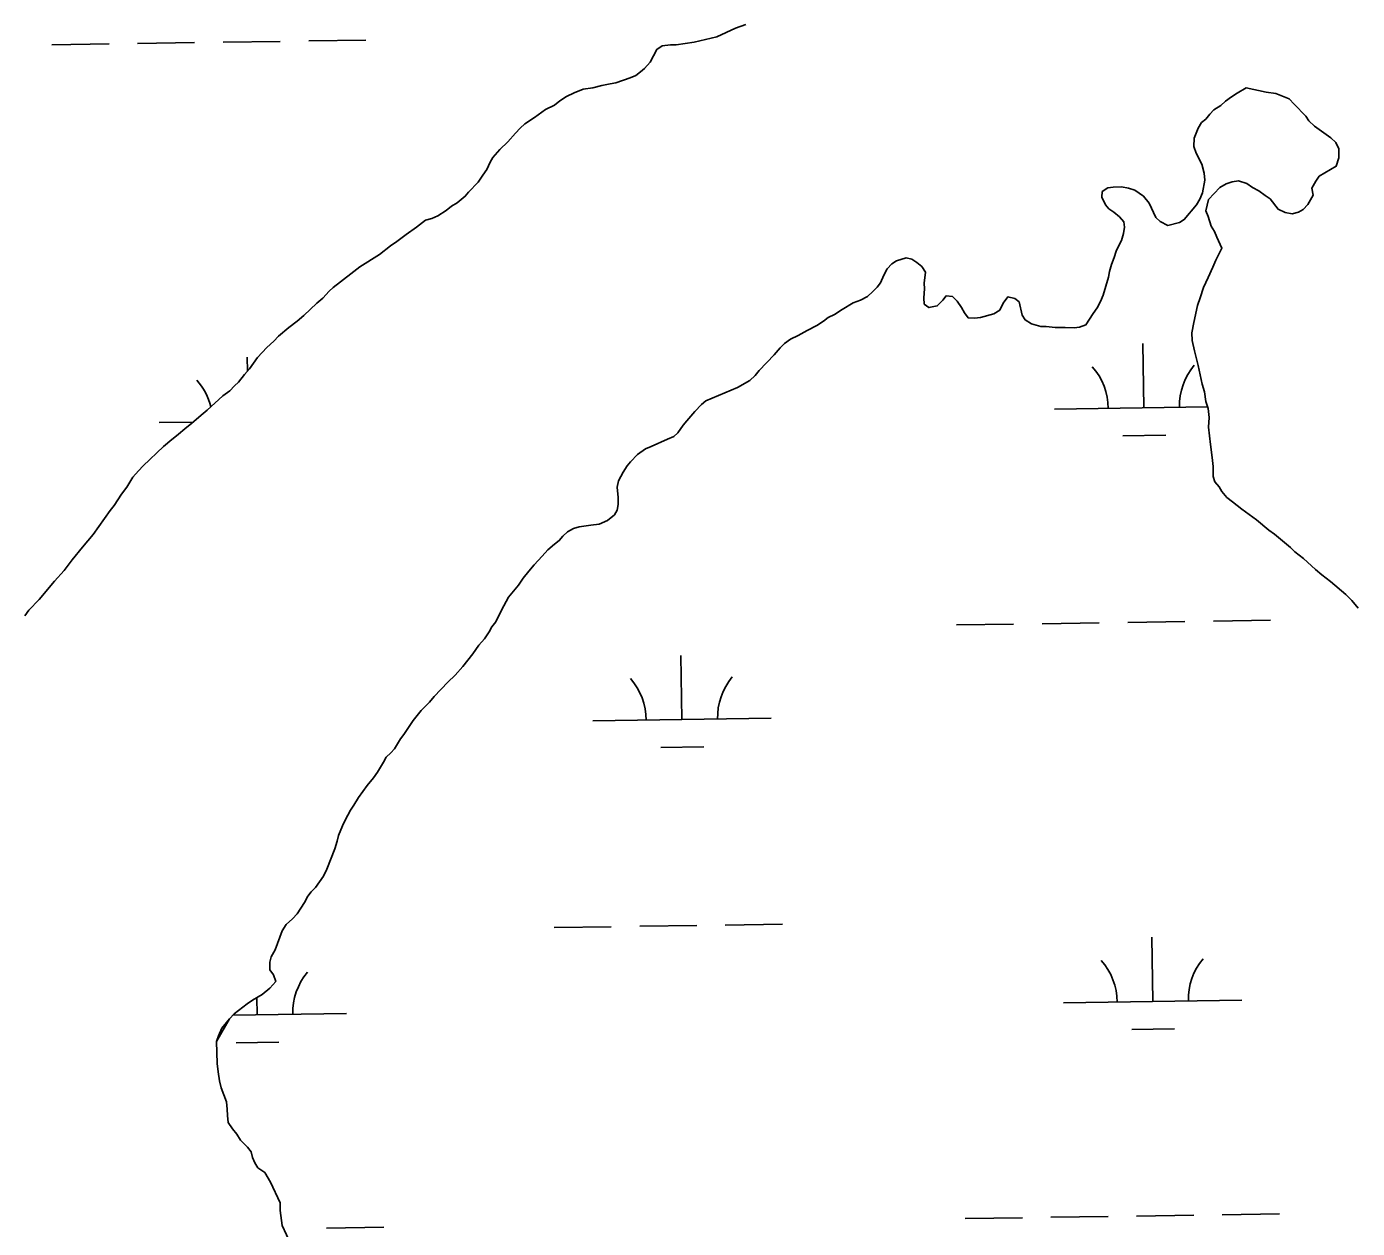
# Model space of a CAD drawing. Extents: x 3807117 to 3845308, y 337856 to 363736.
# Drawn here: x 3835901 to 3836647, y 359086 to 359760 of the extents above; entities that cross this region are included whole.
import ezdxf

# ---------------------------------------------------------------- set-up
doc = ezdxf.new("R2010")
doc.units = 0
doc.layers.add('V-TOPO-SHOR', color=7, linetype='Continuous')
doc.layers.add('V-WETL-SWMP', color=7, linetype='Continuous')

msp = doc.modelspace()

# ---------------------------------------------------------------- linework, layer by layer
at = {"layer": 'V-TOPO-SHOR'}
for points in [[(3836304.1, 359761.07), (3836298.3, 359758.99), (3836287.89, 359754.08), (3836275.09, 359751.06), (3836264.99, 359749.66), (3836261.88, 359749.59), (3836257.21, 359749.1), (3836254.14, 359747.08), (3836250.4, 359739.98), (3836247.36, 359736.4), (3836245.07, 359734.4), (3836242.39, 359732.39), (3836239.3, 359731.15), (3836231.18, 359728.24), (3836228.07, 359727.78), (3836223.42, 359726.9), (3836218.38, 359725.61), (3836212.94, 359724.71), (3836207.92, 359722.65), (3836203.68, 359720.6), (3836199.84, 359718.18), (3836196.78, 359715.77), (3836191.77, 359713.32), (3836185.63, 359708.89), (3836180.26, 359705.26), (3836177.58, 359702.86), (3836174.92, 359700.08), (3836170.74, 359695.31), (3836166.16, 359690.91), (3836162.36, 359686.54), (3836160.87, 359683.78), (3836159.01, 359679.84), (3836156.74, 359676.67), (3836154.1, 359672.72)], [(3836506.88, 359669.4), (3836509.99, 359669.86), (3836514.66, 359669.96), (3836518.58, 359669.27), (3836522.11, 359668.18), (3836526.86, 359664.78), (3836530.07, 359660.96), (3836533.76, 359652.86), (3836536.15, 359650.57), (3836540.49, 359648.33), (3836547.07, 359650.04), (3836549.76, 359651.66), (3836556.59, 359660), (3836558.47, 359663.16), (3836559.95, 359666.7), (3836561.35, 359673.75), (3836560.87, 359677.63), (3836559.58, 359682.67), (3836556.33, 359688.83), (3836555.07, 359692.7), (3836555.35, 359697.39), (3836557.57, 359702.89), (3836559.45, 359706.05), (3836561.74, 359708.05), (3836564.01, 359710.83), (3836566.3, 359713.22), (3836570.14, 359715.65), (3836572.81, 359718.05), (3836576.27, 359720.46), (3836579.34, 359722.48), (3836584.46, 359725.48)], [(3836584.46, 359725.48), (3836595.66, 359723.02), (3836601.13, 359722.37), (3836608.6, 359719.42), (3836611.4, 359716.36), (3836617.92, 359709.69), (3836619.54, 359707), (3836622.72, 359703.96), (3836631.83, 359697.54), (3836634.62, 359694.87), (3836636.26, 359691.4), (3836636.37, 359686.34), (3836634.92, 359681.63), (3836625.31, 359675.95), (3836623.42, 359673.18), (3836621.17, 359669.23), (3836622.04, 359665.36), (3836619.04, 359660.22), (3836616.37, 359657.43), (3836613.68, 359655.81), (3836610.19, 359654.96), (3836606.28, 359655.65), (3836602.34, 359657.51), (3836597.92, 359663.25), (3836595.15, 359665.14), (3836591.58, 359667.79), (3836588.04, 359669.65), (3836584.87, 359671.92), (3836580.16, 359673.37), (3836576.66, 359672.9), (3836573.18, 359671.66), (3836569.72, 359669.63), (3836563.25, 359662.86), (3836561.83, 359656.59), (3836563.07, 359653.5), (3836564.75, 359648.08), (3836566.77, 359645.01), (3836568.01, 359641.92), (3836570.88, 359635.75), (3836567.52, 359629.05), (3836565.66, 359625.11), (3836563.06, 359619.2), (3836560.46, 359613.69), (3836558.65, 359607.8), (3836557.19, 359603.48), (3836555.06, 359594.08), (3836554.02, 359588.21), (3836554.12, 359583.92), (3836555.42, 359578.11), (3836557.55, 359569.97), (3836559.74, 359559.5), (3836561.01, 359555.24), (3836561.91, 359549.8), (3836563.17, 359545.93), (3836563.67, 359540.88), (3836563.4, 359535.42), (3836564.4, 359525.7), (3836565.35, 359518.31), (3836565.85, 359513.26), (3836565.98, 359507.81), (3836566.83, 359504.71), (3836569.23, 359502.03), (3836570.85, 359499.34), (3836573.65, 359495.9), (3836576.82, 359493.63), (3836581.98, 359489.46), (3836590.3, 359483.41), (3836597.06, 359477.72), (3836600.23, 359475.45), (3836609.36, 359467.87), (3836611.75, 359465.58)], [(3836154.1, 359672.72), (3836148.77, 359667.14), (3836146.88, 359664.76), (3836142.28, 359661.15), (3836139.21, 359659.13), (3836136.15, 359656.72), (3836131.53, 359653.89), (3836128.06, 359652.25), (3836124.58, 359651.39), (3836119.6, 359647.38), (3836113.84, 359643.35), (3836108.48, 359639.33), (3836105.03, 359636.92), (3836098.9, 359632.1), (3836087.75, 359625.23), (3836082.78, 359621.22), (3836072.82, 359613.58), (3836070.52, 359611.58), (3836067.11, 359607.61), (3836063.66, 359604.8), (3836056.41, 359598.01), (3836052.59, 359594.81), (3836047.99, 359591.2), (3836042.25, 359586.39), (3836039.59, 359583.6), (3836035.77, 359580.01), (3836030.44, 359574.43), (3836025.91, 359568.09), (3836023.25, 359564.92), (3836019.85, 359560.55), (3836017.55, 359558.55), (3836014.89, 359555.76), (3836011.05, 359552.95), (3836002.27, 359544.95), (3835998.83, 359542.15), (3835993.48, 359537.35), (3835990.8, 359535.34), (3835985.06, 359530.53), (3835982.38, 359528.53), (3835977.79, 359524.52), (3835966.34, 359513.74), (3835963.68, 359510.95), (3835960.64, 359507.38), (3835957.26, 359501.85), (3835954.23, 359497.88), (3835950.09, 359491.55), (3835947.81, 359488.77), (3835938.37, 359475.3), (3835932.3, 359468.15), (3835926.61, 359461.01), (3835922.07, 359455.06), (3835916.75, 359449.09), (3835908.02, 359438.76), (3835902.31, 359432.79), (3835900.04, 359429.62)], [(3836231.92, 359488.96), (3836232.63, 359492.1), (3836232.54, 359495.99), (3836232.02, 359501.83), (3836232.72, 359505.35), (3836235.34, 359510.09), (3836237.6, 359513.65), (3836239.49, 359516.03), (3836243.3, 359520.01), (3836247.9, 359523.23), (3836250.99, 359524.47), (3836260.25, 359528.58), (3836263.72, 359530.22), (3836266.02, 359532.22), (3836269.04, 359536.57), (3836270.93, 359538.95), (3836275.49, 359544.12), (3836279.3, 359548.11), (3836281.59, 359550.11), (3836299.35, 359557.52), (3836306.27, 359561.58), (3836309.33, 359564.38), (3836311.6, 359567.16), (3836319.98, 359575.92), (3836323.4, 359579.89), (3836325.68, 359582.28), (3836329.13, 359584.7), (3836333.37, 359586.74), (3836338.38, 359589.59), (3836343.77, 359592.44), (3836347.61, 359594.86), (3836350.29, 359596.87), (3836353.76, 359598.51), (3836357.99, 359601.33), (3836364.14, 359604.98), (3836368.39, 359606.63), (3836372.24, 359608.67), (3836375.29, 359611.47), (3836377.58, 359613.86), (3836379.47, 359616.24), (3836381.33, 359620.57), (3836383.19, 359624.12), (3836385.86, 359626.91), (3836388.55, 359628.53), (3836393.97, 359630.21), (3836397.1, 359629.5), (3836399.87, 359627.61), (3836402.65, 359625.34), (3836404.67, 359622.27), (3836404.03, 359616.02), (3836404.1, 359612.9), (3836403.83, 359607.83), (3836403.91, 359604.32), (3836406.68, 359602.43), (3836411.33, 359603.32), (3836414.38, 359606.51), (3836416.27, 359608.89), (3836419.79, 359608.58), (3836422.58, 359605.91), (3836425, 359602.46), (3836426.62, 359599.38), (3836428.63, 359596.7), (3836432.15, 359596.39), (3836435.64, 359596.85), (3836443, 359598.97), (3836446.46, 359601), (3836448.32, 359604.93), (3836450.97, 359608.5), (3836454.89, 359607.42), (3836457.27, 359605.53), (3836459, 359598.16), (3836460.62, 359595.47), (3836464.18, 359593.21), (3836469.28, 359591.77), (3836472.39, 359591.84), (3836477.47, 359591.17), (3836482.93, 359591.3), (3836488, 359591.02), (3836491.11, 359591.48), (3836494.59, 359592.73), (3836498.73, 359599.06), (3836501, 359602.23), (3836502.87, 359605.78), (3836504.34, 359609.32), (3836507.23, 359619.52), (3836507.94, 359622.65), (3836509.02, 359626.58), (3836510.49, 359630.51), (3836511.58, 359634.04), (3836513.07, 359637.19), (3836514.56, 359639.95), (3836515.64, 359643.87), (3836516.34, 359647.4), (3836515.88, 359650.5), (3836513.48, 359653.18), (3836510.31, 359655.83), (3836507.54, 359657.72), (3836505.54, 359660.01), (3836503.49, 359664.25), (3836503.81, 359667.38), (3836506.88, 359669.4)], [(3836007.55, 359191.2), (3836014.67, 359203.83), (3836017.33, 359206.62), (3836024.61, 359212.24), (3836027.68, 359214.26), (3836033.07, 359217.5), (3836037.27, 359221.1), (3836040.7, 359224.69), (3836039.44, 359228.56), (3836037.43, 359231.24), (3836037.33, 359235.52), (3836038.04, 359238.66), (3836040.29, 359242.6), (3836044.34, 359253.22), (3836046.6, 359256.78), (3836050.03, 359259.97), (3836052.7, 359262.76), (3836056.84, 359269.09), (3836058.71, 359272.64), (3836060.6, 359275.02), (3836062.89, 359277.41), (3836067.42, 359283.75), (3836069.28, 359287.69), (3836073.7, 359299.09), (3836075.16, 359303.41), (3836075.87, 359306.55), (3836078.08, 359312.05), (3836079.57, 359315.2), (3836082.56, 359320.73), (3836084.45, 359323.5), (3836087.08, 359327.85), (3836091.99, 359334.58), (3836095.4, 359338.95), (3836097.67, 359342.12), (3836101.05, 359347.65), (3836102.55, 359350.41), (3836105.22, 359352.81), (3836107.12, 359355.19), (3836110.5, 359360.72), (3836112.39, 359363.1), (3836117.67, 359371.02), (3836122.22, 359376.58), (3836126.79, 359381.36), (3836129.45, 359384.54), (3836137.06, 359392.5), (3836141.26, 359396.49), (3836145.44, 359401.27), (3836151.12, 359408.41), (3836154.52, 359413.16), (3836157.56, 359416.74), (3836160.2, 359420.7), (3836161.69, 359423.46), (3836163.97, 359426.24), (3836166.2, 359430.97), (3836168.44, 359435.3), (3836171.06, 359440.04), (3836172.95, 359442.42), (3836176.75, 359446.79), (3836179.39, 359450.75), (3836182.42, 359454.72), (3836185.46, 359458.29), (3836190.02, 359463.07), (3836193.06, 359466.65), (3836196.89, 359469.85), (3836199.57, 359471.86), (3836201.46, 359474.24), (3836204.14, 359476.64), (3836207.6, 359478.67), (3836210.7, 359479.52), (3836217.3, 359480.45), (3836221.97, 359480.95), (3836226.6, 359483), (3836230.42, 359486.2), (3836231.92, 359488.96)], [(3836611.75, 359465.58), (3836616.51, 359461.79), (3836623.28, 359455.71), (3836626.85, 359452.67), (3836631.62, 359448.88), (3836640.35, 359441.68), (3836643.55, 359438.24), (3836647.15, 359434.04)], [(3836049.09, 359077.56), (3836044.18, 359087.97), (3836043.21, 359096.52), (3836043.11, 359100.81), (3836037.78, 359112.38), (3836034.54, 359117.76), (3836030.59, 359120.4), (3836028.97, 359123.09), (3836027.73, 359126.18), (3836026.88, 359129.28), (3836024.87, 359131.96), (3836020.89, 359135.77), (3836018.86, 359139.23), (3836016.45, 359142.29), (3836014.03, 359145.75), (3836013.56, 359149.63), (3836013.48, 359153.14), (3836012.99, 359157.42), (3836010.09, 359165.15), (3836009.22, 359169.02), (3836008.33, 359174.07), (3836007.83, 359178.73), (3836007.55, 359191.2)]]:
    msp.add_lwpolyline(points, dxfattribs=at)
at = {"layer": 'V-WETL-SWMP'}
for p, q in [((3835915.24, 359749.66), (3835947.24, 359750.14)), ((3835963.24, 359750.38), (3835995.23, 359750.86)), ((3836011.23, 359751.1), (3836043.23, 359751.58)), ((3836059.23, 359751.82), (3836091.22, 359752.3)), ((3836527.11, 359546.2), (3836526.57, 359582.2)), ((3836024.84, 359566.81), (3836024.72, 359574.68)), ((3836477.12, 359545.46), (3836562.91, 359546.74)), ((3835975.26, 359537.93), (3835994.45, 359538.22)), ((3836515.34, 359530.6), (3836539.34, 359530.95)), ((3836422.08, 359424.55), (3836454.07, 359425.03)), ((3836470.07, 359425.27), (3836502.07, 359425.74)), ((3836518.07, 359425.98), (3836550.06, 359426.46)), ((3836566.06, 359426.7), (3836598.06, 359427.18)), ((3836268.26, 359371.49), (3836267.72, 359407.49)), ((3836218.27, 359370.75), (3836318.26, 359372.24)), ((3836256.49, 359355.89), (3836280.49, 359356.24)), ((3836244.59, 359255.69), (3836276.58, 359256.17)), ((3836292.58, 359256.41), (3836324.58, 359256.89)), ((3836196.59, 359254.98), (3836228.59, 359255.45)), ((3836532.09, 359213.57), (3836531.55, 359249.56)), ((3836030.24, 359206.05), (3836030.1, 359215.71)), ((3836482.1, 359212.82), (3836582.09, 359214.32)), ((3836016.59, 359205.84), (3836080.24, 359206.8)), ((3836520.33, 359197.96), (3836544.32, 359198.32)), ((3836018.47, 359190.44), (3836042.47, 359190.8)), ((3836427.06, 359091.91), (3836459.06, 359092.39)), ((3836475.05, 359092.63), (3836507.05, 359093.11)), ((3836523.05, 359093.35), (3836555.04, 359093.83)), ((3836571.04, 359094.07), (3836603.04, 359094.55)), ((3836069.19, 359086.55), (3836101.19, 359087.03))]:
    msp.add_line(p, q, dxfattribs=at)
for points in [[(3836304.1, 359761.07), (3836298.3, 359758.99), (3836287.89, 359754.08), (3836275.09, 359751.06), (3836264.99, 359749.66), (3836261.88, 359749.59), (3836257.21, 359749.1), (3836254.14, 359747.08), (3836250.4, 359739.98), (3836247.36, 359736.4), (3836245.07, 359734.4), (3836242.39, 359732.39), (3836239.3, 359731.15), (3836231.18, 359728.24), (3836228.07, 359727.78), (3836223.42, 359726.9), (3836218.38, 359725.61), (3836212.94, 359724.71), (3836207.92, 359722.65), (3836203.68, 359720.6), (3836199.84, 359718.18), (3836196.78, 359715.77), (3836191.77, 359713.32), (3836185.63, 359708.89), (3836180.26, 359705.26), (3836177.58, 359702.86), (3836174.92, 359700.08), (3836170.74, 359695.31), (3836166.16, 359690.91), (3836162.36, 359686.54), (3836160.87, 359683.78), (3836159.01, 359679.84), (3836156.74, 359676.67), (3836154.1, 359672.72)], [(3836506.88, 359669.4), (3836509.99, 359669.86), (3836514.66, 359669.96), (3836518.58, 359669.27), (3836522.11, 359668.18), (3836526.86, 359664.78), (3836530.07, 359660.96), (3836533.76, 359652.86), (3836536.15, 359650.57), (3836540.49, 359648.33), (3836547.07, 359650.04), (3836549.76, 359651.66), (3836556.59, 359660), (3836558.47, 359663.16), (3836559.95, 359666.7), (3836561.35, 359673.75), (3836560.87, 359677.63), (3836559.58, 359682.67), (3836556.33, 359688.83), (3836555.07, 359692.7), (3836555.35, 359697.39), (3836557.57, 359702.89), (3836559.45, 359706.05), (3836561.74, 359708.05), (3836564.01, 359710.83), (3836566.3, 359713.22), (3836570.14, 359715.65), (3836572.81, 359718.05), (3836576.27, 359720.46), (3836579.34, 359722.48), (3836584.46, 359725.48), (3836595.66, 359723.02), (3836601.13, 359722.37), (3836608.6, 359719.42), (3836611.4, 359716.36), (3836617.92, 359709.69), (3836619.54, 359707), (3836622.72, 359703.96), (3836631.83, 359697.54), (3836634.62, 359694.87), (3836636.26, 359691.4), (3836636.37, 359686.34), (3836634.92, 359681.63), (3836625.31, 359675.95), (3836623.42, 359673.18), (3836621.17, 359669.23), (3836622.04, 359665.36), (3836619.04, 359660.22), (3836616.37, 359657.43), (3836613.68, 359655.81), (3836610.19, 359654.96), (3836606.28, 359655.65), (3836602.34, 359657.51), (3836597.92, 359663.25), (3836595.15, 359665.14), (3836591.58, 359667.79), (3836588.04, 359669.65), (3836584.87, 359671.92), (3836580.16, 359673.37), (3836576.66, 359672.9), (3836573.18, 359671.66), (3836569.72, 359669.63), (3836563.25, 359662.86), (3836561.83, 359656.59), (3836563.07, 359653.5), (3836564.75, 359648.08), (3836566.77, 359645.01), (3836568.01, 359641.92), (3836570.88, 359635.75), (3836567.52, 359629.05), (3836565.66, 359625.11), (3836563.06, 359619.2), (3836560.46, 359613.69), (3836558.65, 359607.8), (3836557.19, 359603.48), (3836555.06, 359594.08), (3836554.02, 359588.21), (3836554.12, 359583.92), (3836555.42, 359578.11), (3836557.55, 359569.97), (3836559.74, 359559.5), (3836561.01, 359555.24), (3836561.91, 359549.8), (3836563.17, 359545.93), (3836563.67, 359540.88), (3836563.4, 359535.42), (3836564.4, 359525.7), (3836565.35, 359518.31), (3836565.85, 359513.26), (3836565.98, 359507.81), (3836566.83, 359504.71), (3836569.23, 359502.03), (3836570.85, 359499.34), (3836573.65, 359495.9), (3836576.82, 359493.63), (3836581.98, 359489.46), (3836590.3, 359483.41), (3836597.06, 359477.72), (3836600.23, 359475.45), (3836609.36, 359467.87), (3836611.75, 359465.58)], [(3836154.1, 359672.72), (3836148.77, 359667.14), (3836146.88, 359664.76), (3836142.28, 359661.15), (3836139.21, 359659.13), (3836136.15, 359656.72), (3836131.53, 359653.89), (3836128.06, 359652.25), (3836124.58, 359651.39), (3836119.6, 359647.38), (3836113.84, 359643.35), (3836108.48, 359639.33), (3836105.03, 359636.92), (3836098.9, 359632.1), (3836087.75, 359625.23), (3836082.78, 359621.22), (3836072.82, 359613.58), (3836070.52, 359611.58), (3836067.11, 359607.61), (3836063.66, 359604.8), (3836056.41, 359598.01), (3836052.59, 359594.81), (3836047.99, 359591.2), (3836042.25, 359586.39), (3836039.59, 359583.6), (3836035.77, 359580.01), (3836030.44, 359574.43), (3836025.91, 359568.09), (3836023.25, 359564.92), (3836019.85, 359560.55), (3836017.55, 359558.55), (3836014.89, 359555.76), (3836011.05, 359552.95), (3836002.27, 359544.95), (3835998.83, 359542.15), (3835993.48, 359537.35), (3835990.8, 359535.34), (3835985.06, 359530.53), (3835982.38, 359528.53), (3835977.79, 359524.52), (3835966.34, 359513.74), (3835963.68, 359510.95), (3835960.64, 359507.38), (3835957.26, 359501.85), (3835954.23, 359497.88), (3835950.09, 359491.55), (3835947.81, 359488.77), (3835938.37, 359475.3), (3835932.3, 359468.15), (3835926.61, 359461.01), (3835922.07, 359455.06), (3835916.75, 359449.09), (3835908.02, 359438.76), (3835902.31, 359432.79), (3835900.04, 359429.62)], [(3836231.92, 359488.96), (3836232.63, 359492.1), (3836232.54, 359495.99), (3836232.02, 359501.83), (3836232.72, 359505.35), (3836235.34, 359510.09), (3836237.6, 359513.65), (3836239.49, 359516.03), (3836243.3, 359520.01), (3836247.9, 359523.23), (3836250.99, 359524.47), (3836260.25, 359528.58), (3836263.72, 359530.22), (3836266.02, 359532.22), (3836269.04, 359536.57), (3836270.93, 359538.95), (3836275.49, 359544.12), (3836279.3, 359548.11), (3836281.59, 359550.11), (3836299.35, 359557.52), (3836306.27, 359561.58), (3836309.33, 359564.38), (3836311.6, 359567.16), (3836319.98, 359575.92), (3836323.4, 359579.89), (3836325.68, 359582.28), (3836329.13, 359584.7), (3836333.37, 359586.74), (3836338.38, 359589.59), (3836343.77, 359592.44), (3836347.61, 359594.86), (3836350.29, 359596.87), (3836353.76, 359598.51), (3836357.99, 359601.33), (3836364.14, 359604.98), (3836368.39, 359606.63), (3836372.24, 359608.67), (3836375.29, 359611.47), (3836377.58, 359613.86), (3836379.47, 359616.24), (3836381.33, 359620.57), (3836383.19, 359624.12), (3836385.86, 359626.91), (3836388.55, 359628.53), (3836393.97, 359630.21), (3836397.1, 359629.5), (3836399.87, 359627.61), (3836402.65, 359625.34), (3836404.67, 359622.27), (3836404.03, 359616.02), (3836404.1, 359612.9), (3836403.83, 359607.83), (3836403.91, 359604.32), (3836406.68, 359602.43), (3836411.33, 359603.32), (3836414.38, 359606.51), (3836416.27, 359608.89), (3836419.79, 359608.58), (3836422.58, 359605.91), (3836425, 359602.46), (3836426.62, 359599.38), (3836428.63, 359596.7), (3836432.15, 359596.39), (3836435.64, 359596.85), (3836443, 359598.97), (3836446.46, 359601), (3836448.32, 359604.93), (3836450.97, 359608.5), (3836454.89, 359607.42), (3836457.27, 359605.53), (3836459, 359598.16), (3836460.62, 359595.47), (3836464.18, 359593.21), (3836469.28, 359591.77), (3836472.39, 359591.84), (3836477.47, 359591.17), (3836482.93, 359591.3), (3836488, 359591.02), (3836491.11, 359591.48), (3836494.59, 359592.73), (3836498.73, 359599.06), (3836501, 359602.23), (3836502.87, 359605.78), (3836504.34, 359609.32), (3836507.23, 359619.52), (3836507.94, 359622.65), (3836509.02, 359626.58), (3836510.49, 359630.51), (3836511.58, 359634.04), (3836513.07, 359637.19), (3836514.56, 359639.95), (3836515.64, 359643.87), (3836516.34, 359647.4), (3836515.88, 359650.5), (3836513.48, 359653.18), (3836510.31, 359655.83), (3836507.54, 359657.72), (3836505.54, 359660.01), (3836503.49, 359664.25), (3836503.81, 359667.38), (3836506.88, 359669.4)], [(3836049.09, 359077.56), (3836044.18, 359087.97), (3836043.21, 359096.52), (3836043.11, 359100.81), (3836037.78, 359112.38), (3836034.54, 359117.76), (3836030.59, 359120.4), (3836028.97, 359123.09), (3836027.73, 359126.18), (3836026.88, 359129.28), (3836024.87, 359131.96), (3836020.89, 359135.77), (3836018.86, 359139.23), (3836016.45, 359142.29), (3836014.03, 359145.75), (3836013.56, 359149.63), (3836013.48, 359153.14), (3836012.99, 359157.42), (3836010.09, 359165.15), (3836009.22, 359169.02), (3836008.33, 359174.07), (3836007.83, 359178.73), (3836007.55, 359191.2), (3836008.65, 359194.34), (3836010.5, 359198.67), (3836014.67, 359203.83), (3836017.33, 359206.62), (3836024.61, 359212.24), (3836027.68, 359214.26), (3836033.07, 359217.5), (3836037.27, 359221.1), (3836040.7, 359224.69), (3836039.44, 359228.56), (3836037.43, 359231.24), (3836037.33, 359235.52), (3836038.04, 359238.66), (3836040.29, 359242.6), (3836044.34, 359253.22), (3836046.6, 359256.78), (3836050.03, 359259.97), (3836052.7, 359262.76), (3836056.84, 359269.09), (3836058.71, 359272.64), (3836060.6, 359275.02), (3836062.89, 359277.41), (3836067.42, 359283.75), (3836069.28, 359287.69), (3836073.7, 359299.09), (3836075.16, 359303.41), (3836075.87, 359306.55), (3836078.08, 359312.05), (3836079.57, 359315.2), (3836082.56, 359320.73), (3836084.45, 359323.5), (3836087.08, 359327.85), (3836091.99, 359334.58), (3836095.4, 359338.95), (3836097.67, 359342.12), (3836101.05, 359347.65), (3836102.55, 359350.41), (3836105.22, 359352.81), (3836107.12, 359355.19), (3836110.5, 359360.72), (3836112.39, 359363.1), (3836117.67, 359371.02), (3836122.22, 359376.58), (3836126.79, 359381.36), (3836129.45, 359384.54), (3836137.06, 359392.5), (3836141.26, 359396.49), (3836145.44, 359401.27), (3836151.12, 359408.41), (3836154.52, 359413.16), (3836157.56, 359416.74), (3836160.2, 359420.7), (3836161.69, 359423.46), (3836163.97, 359426.24), (3836166.2, 359430.97), (3836168.44, 359435.3), (3836171.06, 359440.04), (3836172.95, 359442.42), (3836176.75, 359446.79), (3836179.39, 359450.75), (3836182.42, 359454.72), (3836185.46, 359458.29), (3836190.02, 359463.07), (3836193.06, 359466.65), (3836196.89, 359469.85), (3836199.57, 359471.86), (3836201.46, 359474.24), (3836204.14, 359476.64), (3836207.6, 359478.67), (3836210.7, 359479.52), (3836217.3, 359480.45), (3836221.97, 359480.95), (3836226.6, 359483), (3836230.42, 359486.2), (3836231.92, 359488.96)], [(3836611.75, 359465.58), (3836616.51, 359461.79), (3836623.28, 359455.71), (3836626.85, 359452.67), (3836631.62, 359448.88), (3836640.35, 359441.68), (3836643.55, 359438.24), (3836647.15, 359434.04)]]:
    msp.add_lwpolyline(points, dxfattribs=at)
for centre, start, end in [((3836582.34, 359547.51), 140.08653, 181.63019), ((3836471.87, 359545.85), 0.08653, 41.63019), ((3835970.02, 359538.33), 13.81969, 41.63019), ((3836213.02, 359371.14), 0.08653, 41.63019), ((3836323.49, 359372.8), 140.08653, 181.63019), ((3836476.85, 359213.21), 0.08653, 41.63019), ((3836587.32, 359214.87), 140.08653, 181.63019), ((3836085.47, 359207.35), 140.08653, 181.63019)]:
    msp.add_arc(centre, 35.25, start, end, dxfattribs=at)

doc.saveas('drawing.dxf')
